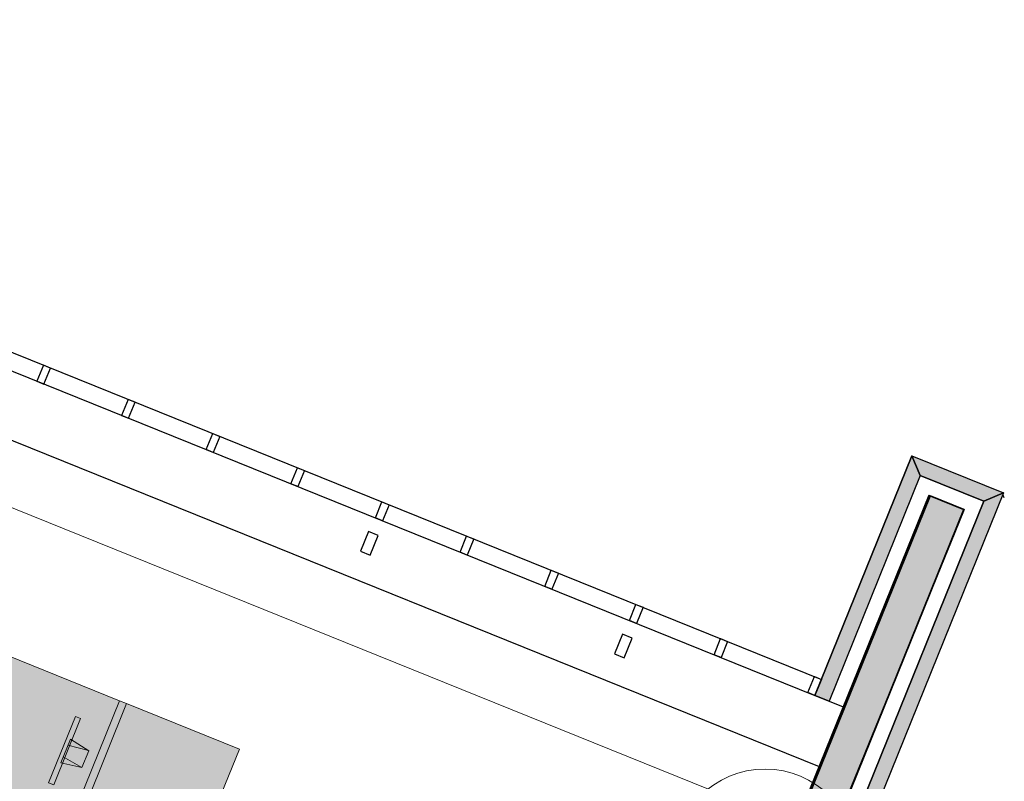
# Model space of a CAD drawing. Header units: millimetres. Extents: x -526411 to -400573, y 47353 to 130199.
# Tile 510 of 543: x -466099 to -459627, y 123476 to 128484. Entities that reach past the tile are written whole.
import ezdxf

# ---------------------------------------------------------------- set-up
doc = ezdxf.new("R2010")
doc.units = ezdxf.units.MM
for name, color, linetype, lineweight in [('01_ALGEMEEN', 7, 'Continuous', 18), ('A-FLOR', 192, 'Continuous', 18), ('I-FURN', 30, 'Continuous', 18), ('I-FURN-IDEN', 211, 'Continuous', 18), ('m-pg-03_AI_dwg', 8, 'Continuous', 18)]:
    doc.layers.add(name, color=color, linetype=linetype, lineweight=lineweight)

# ---------------------------------------------------------------- blocks, each defined once
blk = doc.blocks.new('80_KA_PT6_projecttafel 6P - Type 1-256283-3e Verdieping - Percelen telling LI')
at = {"layer": 'I-FURN'}
for points in [[(700, 1000), (4400, 1000), (4400, 1800), (700, 1800), (700, 1476.8)], [(700, 950), (4400, 950), (4400, 1000), (700, 1000)], [(700, 150), (4400, 150), (4400, 950), (700, 950)]]:
    blk.add_hatch(color=122, dxfattribs=at).paths.add_polyline_path(points, flags=0)
for p, q in [((4400, 1800), (700, 1800)), ((700, 1800), (700, 1000)), ((4400, 1000), (4400, 1800)), ((1285, 1192.9), (1285, 1230)), ((1754.9, 1230), (1285, 1230)), ((1754.9, 1192.9), (1754.9, 1230)), ((2445, 1192.9), (2445, 1230)), ((2914.9, 1230), (2445, 1230)), ((2914.9, 1192.9), (2914.9, 1230)), ((3725, 1192.9), (3725, 1230)), ((4194.9, 1230), (3725, 1230)), ((4194.9, 1192.9), (4194.9, 1230)), ((1285, 1192.9), (1754.9, 1192.9)), ((1435.8, 1204.6), (1604.2, 1204.6)), ((1460.5, 1064.7), (1435.8, 1204.6)), ((1478.4, 1204.6), (1460.5, 1064.7)), ((1561.6, 1204.6), (1579.3, 1066)), ((1604.2, 1204.6), (1579.5, 1064.7)), ((2445, 1192.9), (2914.9, 1192.9)), ((2595.8, 1204.6), (2764.2, 1204.6)), ((2620.5, 1064.7), (2595.8, 1204.6)), ((2638.4, 1204.6), (2620.5, 1064.7)), ((2721.6, 1204.6), (2739.3, 1066)), ((2764.2, 1204.6), (2739.5, 1064.7)), ((3725, 1192.9), (4194.9, 1192.9)), ((3875.8, 1204.6), (4044.2, 1204.6)), ((3900.5, 1064.7), (3875.8, 1204.6)), ((3918.4, 1204.6), (3900.5, 1064.7)), ((4001.6, 1204.6), (4019.3, 1066)), ((4044.2, 1204.6), (4019.5, 1064.7)), ((1579.5, 1064.7), (1460.5, 1064.7)), ((2739.5, 1064.7), (2620.5, 1064.7)), ((4019.5, 1064.7), (3900.5, 1064.7)), ((700, 1000), (4400, 1000)), ((4400, 1000), (700, 1000)), ((700, 1000), (700, 950)), ((4400, 950), (4400, 1000)), ((4400, 950), (700, 950)), ((700, 950), (700, 150)), ((700, 950), (4400, 950)), ((4400, 150), (4400, 950)), ((995.8, 722.7), (1020.5, 862.6)), ((1020.5, 862.6), (1139.5, 862.6)), ((1038.4, 722.7), (1020.7, 861.3)), ((1121.6, 722.7), (1139.5, 862.6)), ((1139.5, 862.6), (1164.2, 722.7)), ((2235.8, 722.7), (2260.5, 862.6)), ((2260.5, 862.6), (2379.5, 862.6)), ((2278.4, 722.7), (2260.7, 861.3)), ((2361.6, 722.7), (2379.5, 862.6)), ((2379.5, 862.6), (2404.2, 722.7)), ((3375.8, 722.7), (3400.5, 862.6)), ((3400.5, 862.6), (3519.5, 862.6)), ((3418.4, 722.7), (3400.7, 861.3)), ((3501.6, 722.7), (3519.5, 862.6)), ((3519.5, 862.6), (3544.2, 722.7)), ((845.1, 734.4), (845.1, 697.3)), ((1315, 734.4), (845.1, 734.4)), ((1164.2, 722.7), (995.8, 722.7)), ((1315, 734.4), (1315, 697.3)), ((2085.1, 734.4), (2085.1, 697.3)), ((2555, 734.4), (2085.1, 734.4)), ((2404.2, 722.7), (2235.8, 722.7)), ((2555, 734.4), (2555, 697.3)), ((3225, 734.4), (3225, 697.3)), ((3694.9, 734.4), (3225, 734.4)), ((3544.2, 722.7), (3375.8, 722.7)), ((3694.9, 734.4), (3694.9, 697.3)), ((845.1, 697.3), (1315, 697.3)), ((2085.1, 697.3), (2555, 697.3)), ((3225, 697.3), (3694.9, 697.3)), ((700, 150), (4400, 150))]:
    blk.add_line(p, q, dxfattribs=at)
blk = doc.blocks.new('m-pg-03_AI_dwg_block 368-639336-3e Verdieping - Percelen telling LI')
at = {"layer": '01_ALGEMEEN', "color": 253, "lineweight": 25}
blk.add_line((-258.45, 1936.63), (225.04, 1741.28), dxfattribs=at)
blk = doc.blocks.new('m-pg-03_AI_dwg_block 369-639337-3e Verdieping - Percelen telling LI')
at = {"layer": '01_ALGEMEEN', "color": 253, "lineweight": 25}
for p, q in [((-260.37, 1931.86), (223.12, 1736.52)), ((223.12, 1736.52), (227.3, 1734.83)), ((227.3, 1734.83), (231.48, 1733.14))]:
    blk.add_line(p, q, dxfattribs=at)
blk = doc.blocks.new('m-pg-03_AI_dwg_block 372-639340-3e Verdieping - Percelen telling LI')
at = {"layer": '01_ALGEMEEN', "color": 253, "lineweight": 25}
blk.add_line((256.79, 1795.78), (150.32, 1533.01), dxfattribs=at)
blk = doc.blocks.new('m-pg-03_AI_dwg_block 373-639341-3e Verdieping - Percelen telling LI')
at = {"layer": '01_ALGEMEEN', "color": 253, "lineweight": 25}
blk.add_line((278.96, 1796.53), (-133.46, 775.76), dxfattribs=at)
blk = doc.blocks.new('m-pg-03_AI_dwg_block 374-639342-3e Verdieping - Percelen telling LI')
at = {"layer": '01_ALGEMEEN', "color": 253, "lineweight": 25}
blk.add_line((273.1, 1794.05), (-138.32, 775.76), dxfattribs=at)
blk = doc.blocks.new('m-pg-03_AI_dwg_block 375-639343-3e Verdieping - Percelen telling LI')
at = {"layer": '01_ALGEMEEN', "color": 253, "lineweight": 25}
for p, q in [((267.24, 1791.56), (264.48, 1784.79)), ((264.48, 1784.79), (160.34, 1528.97))]:
    blk.add_line(p, q, dxfattribs=at)
blk = doc.blocks.new('m-pg-03_AI_dwg_block 657-639625-3e Verdieping - Percelen telling LI')
at = {"layer": '01_ALGEMEEN', "color": 253, "lineweight": 25, "flags": 128}
blk.add_lwpolyline([(-7.16, 1829.56), (-5.08, 1828.72), (-3.15, 1833.48), (-5.25, 1834.32)], close=True, dxfattribs=at)
blk = doc.blocks.new('m-pg-03_AI_dwg_block 660-639628-3e Verdieping - Percelen telling LI')
at = {"layer": '01_ALGEMEEN', "color": 253, "lineweight": 25, "flags": 128}
blk.add_lwpolyline([(70.09, 1798.35), (68.01, 1799.19), (69.93, 1803.95), (72.02, 1803.11)], close=True, dxfattribs=at)
blk = doc.blocks.new('m-pg-03_AI_dwg_block 661-639629-3e Verdieping - Percelen telling LI')
at = {"layer": '01_ALGEMEEN', "color": 253, "lineweight": 25, "flags": 128}
blk.add_lwpolyline([(45.04, 1808.47), (42.95, 1809.31), (44.87, 1814.07), (46.97, 1813.23)], close=True, dxfattribs=at)
blk = doc.blocks.new('m-pg-03_AI_dwg_block 662-639630-3e Verdieping - Percelen telling LI')
at = {"layer": '01_ALGEMEEN', "color": 253, "lineweight": 25, "flags": 128}
blk.add_lwpolyline([(17.9, 1819.43), (19.98, 1818.6), (21.91, 1823.36), (19.81, 1824.19)], close=True, dxfattribs=at)
blk = doc.blocks.new('m-pg-03_AI_dwg_block 663-639631-3e Verdieping - Percelen telling LI')
at = {"layer": '01_ALGEMEEN', "color": 253, "lineweight": 25, "flags": 128}
blk.add_lwpolyline([(170.32, 1757.86), (168.22, 1758.7), (170.15, 1763.46), (172.24, 1762.62)], close=True, dxfattribs=at)
blk = doc.blocks.new('m-pg-03_AI_dwg_block 664-639632-3e Verdieping - Percelen telling LI')
at = {"layer": '01_ALGEMEEN', "color": 253, "lineweight": 25, "flags": 128}
blk.add_lwpolyline([(195.37, 1747.73), (193.27, 1748.58), (195.2, 1753.34), (197.29, 1752.49)], close=True, dxfattribs=at)
blk = doc.blocks.new('m-pg-03_AI_dwg_block 665-639633-3e Verdieping - Percelen telling LI')
at = {"layer": '01_ALGEMEEN', "color": 253, "lineweight": 25, "flags": 128}
blk.add_lwpolyline([(166.12, 1754.69), (163.76, 1748.85), (166.68, 1747.66), (169.05, 1753.51)], close=True, dxfattribs=at)
blk = doc.blocks.new('m-pg-03_AI_dwg_block 666-639634-3e Verdieping - Percelen telling LI')
at = {"layer": '01_ALGEMEEN', "color": 253, "lineweight": 25, "flags": 128}
blk.add_lwpolyline([(120.2, 1778.1), (118.12, 1778.95), (120.04, 1783.71), (122.12, 1782.86)], close=True, dxfattribs=at)
blk = doc.blocks.new('m-pg-03_AI_dwg_block 667-639635-3e Verdieping - Percelen telling LI')
at = {"layer": '01_ALGEMEEN', "color": 253, "lineweight": 25, "flags": 128}
blk.add_lwpolyline([(90.95, 1785.06), (88.59, 1779.22), (91.51, 1778.04), (93.88, 1783.88)], close=True, dxfattribs=at)
blk = doc.blocks.new('m-pg-03_AI_dwg_block 668-639636-3e Verdieping - Percelen telling LI')
at = {"layer": '01_ALGEMEEN', "color": 253, "lineweight": 25, "flags": 128}
blk.add_lwpolyline([(95.15, 1788.23), (93.06, 1789.07), (94.98, 1793.83), (97.08, 1792.99)], close=True, dxfattribs=at)
blk = doc.blocks.new('m-pg-03_AI_dwg_block 669-639637-3e Verdieping - Percelen telling LI')
at = {"layer": '01_ALGEMEEN', "color": 253, "lineweight": 25, "flags": 128}
blk.add_lwpolyline([(145.26, 1767.98), (143.16, 1768.82), (145.09, 1773.58), (147.18, 1772.74)], close=True, dxfattribs=at)
blk = doc.blocks.new('m-pg-03_AI_dwg_block 670-639638-3e Verdieping - Percelen telling LI')
at = {"layer": '01_ALGEMEEN', "color": 253, "lineweight": 25}
blk.add_line((251.81, 1807.49), (223.13, 1736.51), dxfattribs=at)
blk = doc.blocks.new('m-pg-03_AI_dwg_block 671-639639-3e Verdieping - Percelen telling LI')
at = {"layer": '01_ALGEMEEN', "color": 253, "lineweight": 25}
blk.add_line((254.3, 1801.64), (227.32, 1734.83), dxfattribs=at)
blk = doc.blocks.new('m-pg-03_AI_dwg_block 672-639640-3e Verdieping - Percelen telling LI')
at = {"layer": '01_ALGEMEEN', "color": 253, "lineweight": 25}
blk.add_line((225.05, 1741.27), (223.13, 1736.51), dxfattribs=at)
at = {"layer": '01_ALGEMEEN', "color": 253, "lineweight": 25, "flags": 128}
blk.add_lwpolyline([(223.13, 1736.51), (221.05, 1737.36), (222.97, 1742.12), (225.04, 1741.28)], dxfattribs=at)
blk = doc.blocks.new('m-pg-03_AI_dwg_block 673-639641-3e Verdieping - Percelen telling LI')
at = {"layer": '01_ALGEMEEN', "color": 253, "lineweight": 25}
blk.add_line((256.79, 1795.78), (267.24, 1791.56), dxfattribs=at)
blk = doc.blocks.new('m-pg-03_AI_dwg_block 674-639642-3e Verdieping - Percelen telling LI')
at = {"layer": '01_ALGEMEEN', "color": 253, "lineweight": 25}
blk.add_line((251.81, 1807.5), (278.94, 1796.54), dxfattribs=at)
blk = doc.blocks.new('m-pg-03_AI_dwg_block 675-639643-3e Verdieping - Percelen telling LI')
at = {"layer": '01_ALGEMEEN', "color": 253, "lineweight": 25}
blk.add_line((254.3, 1801.65), (273.09, 1794.05), dxfattribs=at)
blk = doc.blocks.new('m-pg-03_AI_dwg_block 715-639683-3e Verdieping - Percelen telling LI')
at = {"layer": '01_ALGEMEEN', "color": 253, "lineweight": 25}
blk.add_line((279.17, 1795), (278.8, 1795.87), dxfattribs=at)
blk = doc.blocks.new('m-pg-03_AI_dwg_block 1283-640251-3e Verdieping - Percelen telling LI')
at = {"layer": '01_ALGEMEEN', "color": 253, "lineweight": 25}
blk.add_line((-276.27, 1917.77), (224.34, 1715.51), dxfattribs=at)
blk = doc.blocks.new('m-pg-03_AI_dwg_block 1315-640283-3e Verdieping - Percelen telling LI')
at = {"layer": '01_ALGEMEEN', "color": 53, "lineweight": 35}
blk.add_line((160.35, 1528.96), (153.25, 1531.83), dxfattribs=at)
at = {"layer": '01_ALGEMEEN', "color": 53, "lineweight": 35, "flags": 128}
for points in [[(153.25, 1531.83), (150.99, 1532.74), (257.2, 1795.61)], [(257.2, 1795.61), (267.22, 1791.56), (161.01, 1528.69), (160.35, 1528.96)]]:
    blk.add_lwpolyline(points, dxfattribs=at)
blk = doc.blocks.new('m-pg-03_AI_dwg_block 1316-640284-3e Verdieping - Percelen telling LI')
at = {"layer": '01_ALGEMEEN'}
blk.add_hatch(color=10, dxfattribs=at).paths.add_polyline_path([(161.01, 1528.69), (267.22, 1791.56), (257.2, 1795.61), (150.99, 1532.74), (160.35, 1528.96)], flags=0)
at = {"layer": '01_ALGEMEEN', "color": 133}
blk.add_line((160.35, 1528.96), (153.25, 1531.83), dxfattribs=at)
at = {"layer": '01_ALGEMEEN', "color": 133, "flags": 128}
for points in [[(153.25, 1531.83), (150.99, 1532.74), (257.2, 1795.61)], [(257.2, 1795.61), (267.22, 1791.56), (161.01, 1528.69), (160.35, 1528.96)]]:
    blk.add_lwpolyline(points, dxfattribs=at)
blk = doc.blocks.new('m-pg-03_AI_dwg_block 1317-640285-3e Verdieping - Percelen telling LI')
at = {"layer": '01_ALGEMEEN', "color": 133}
blk.add_line((267.22, 1791.56), (161.01, 1528.69), dxfattribs=at)
blk = doc.blocks.new('m-pg-03_AI_dwg_block 1318-640286-3e Verdieping - Percelen telling LI')
at = {"layer": '01_ALGEMEEN', "color": 133}
blk.add_line((150.99, 1532.74), (257.2, 1795.61), dxfattribs=at)
blk = doc.blocks.new('m-pg-03_AI_dwg_block 1319-640287-3e Verdieping - Percelen telling LI')
at = {"layer": '01_ALGEMEEN', "color": 133}
blk.add_line((257.2, 1795.61), (267.22, 1791.56), dxfattribs=at)
blk = doc.blocks.new('m-pg-03_AI_dwg_block 1389-640357-3e Verdieping - Percelen telling LI')
at = {"layer": '01_ALGEMEEN', "color": 253, "lineweight": 25}
for p, q in [((251.8, 1807.5), (254.29, 1801.64)), ((254.29, 1801.64), (227.3, 1734.83))]:
    blk.add_line(p, q, dxfattribs=at)
at = {"layer": '01_ALGEMEEN', "color": 253, "lineweight": 25, "flags": 128}
blk.add_lwpolyline([(227.3, 1734.83), (223.12, 1736.52), (251.8, 1807.5)], dxfattribs=at)
blk = doc.blocks.new('m-pg-03_AI_dwg_block 1390-640358-3e Verdieping - Percelen telling LI')
at = {"layer": '01_ALGEMEEN'}
blk.add_hatch(color=10, dxfattribs=at).paths.add_polyline_path([(227.3, 1734.83), (254.29, 1801.64), (251.8, 1807.5), (223.12, 1736.52)], flags=0)
at = {"layer": '01_ALGEMEEN', "color": 133}
for p, q in [((251.8, 1807.5), (254.29, 1801.64)), ((254.29, 1801.64), (227.3, 1734.83))]:
    blk.add_line(p, q, dxfattribs=at)
at = {"layer": '01_ALGEMEEN', "color": 133, "flags": 128}
blk.add_lwpolyline([(227.3, 1734.83), (223.12, 1736.52), (251.8, 1807.5)], dxfattribs=at)
blk = doc.blocks.new('m-pg-03_AI_dwg_block 1391-640359-3e Verdieping - Percelen telling LI')
at = {"layer": '01_ALGEMEEN', "color": 213, "lineweight": 13}
blk.add_line((223.12, 1736.52), (251.8, 1807.5), dxfattribs=at)
blk = doc.blocks.new('m-pg-03_AI_dwg_block 1392-640360-3e Verdieping - Percelen telling LI')
at = {"layer": '01_ALGEMEEN', "color": 213, "lineweight": 13}
blk.add_line((254.29, 1801.64), (227.3, 1734.83), dxfattribs=at)
blk = doc.blocks.new('m-pg-03_AI_dwg_block 1393-640361-3e Verdieping - Percelen telling LI')
at = {"layer": '01_ALGEMEEN', "color": 213, "lineweight": 13}
blk.add_line((227.3, 1734.83), (223.12, 1736.52), dxfattribs=at)
blk = doc.blocks.new('m-pg-03_AI_dwg_block 1394-640362-3e Verdieping - Percelen telling LI')
at = {"layer": '01_ALGEMEEN', "color": 133}
blk.add_line((223.12, 1736.52), (251.8, 1807.5), dxfattribs=at)
blk = doc.blocks.new('m-pg-03_AI_dwg_block 1395-640363-3e Verdieping - Percelen telling LI')
at = {"layer": '01_ALGEMEEN', "color": 133}
blk.add_line((254.29, 1801.64), (227.3, 1734.83), dxfattribs=at)
blk = doc.blocks.new('m-pg-03_AI_dwg_block 1396-640364-3e Verdieping - Percelen telling LI')
at = {"layer": '01_ALGEMEEN', "color": 133}
blk.add_line((227.3, 1734.83), (223.12, 1736.52), dxfattribs=at)
blk = doc.blocks.new('m-pg-03_AI_dwg_block 1397-640365-3e Verdieping - Percelen telling LI')
at = {"layer": '01_ALGEMEEN', "color": 253, "lineweight": 25}
for p, q in [((273.08, 1794.05), (254.29, 1801.64)), ((278.94, 1796.54), (273.08, 1794.05))]:
    blk.add_line(p, q, dxfattribs=at)
at = {"layer": '01_ALGEMEEN', "color": 253, "lineweight": 25, "flags": 128}
blk.add_lwpolyline([(254.29, 1801.64), (251.8, 1807.5), (278.94, 1796.54)], dxfattribs=at)
blk = doc.blocks.new('m-pg-03_AI_dwg_block 1398-640366-3e Verdieping - Percelen telling LI')
at = {"layer": '01_ALGEMEEN'}
blk.add_hatch(color=10, dxfattribs=at).paths.add_polyline_path([(273.08, 1794.05), (278.94, 1796.54), (251.8, 1807.5), (254.29, 1801.64), (266.92, 1796.54)], flags=0)
at = {"layer": '01_ALGEMEEN', "color": 133}
for p, q in [((273.08, 1794.05), (254.29, 1801.64)), ((278.94, 1796.54), (273.08, 1794.05))]:
    blk.add_line(p, q, dxfattribs=at)
at = {"layer": '01_ALGEMEEN', "color": 133, "flags": 128}
blk.add_lwpolyline([(254.29, 1801.64), (251.8, 1807.5), (278.94, 1796.54)], dxfattribs=at)
blk = doc.blocks.new('m-pg-03_AI_dwg_block 1399-640367-3e Verdieping - Percelen telling LI')
at = {"layer": '01_ALGEMEEN', "color": 213, "lineweight": 13}
blk.add_line((251.8, 1807.5), (278.94, 1796.54), dxfattribs=at)
blk = doc.blocks.new('m-pg-03_AI_dwg_block 1400-640368-3e Verdieping - Percelen telling LI')
at = {"layer": '01_ALGEMEEN', "color": 213, "lineweight": 13}
blk.add_line((273.08, 1794.05), (254.29, 1801.64), dxfattribs=at)
blk = doc.blocks.new('m-pg-03_AI_dwg_block 1401-640369-3e Verdieping - Percelen telling LI')
at = {"layer": '01_ALGEMEEN', "color": 133}
blk.add_line((251.8, 1807.5), (278.94, 1796.54), dxfattribs=at)
blk = doc.blocks.new('m-pg-03_AI_dwg_block 1402-640370-3e Verdieping - Percelen telling LI')
at = {"layer": '01_ALGEMEEN', "color": 133}
blk.add_line((273.08, 1794.05), (254.29, 1801.64), dxfattribs=at)
blk = doc.blocks.new('m-pg-03_AI_dwg_block 1403-640371-3e Verdieping - Percelen telling LI')
at = {"layer": '01_ALGEMEEN', "color": 253, "lineweight": 25}
blk.add_line((-138.32, 775.76), (273.08, 1794.05), dxfattribs=at)
at = {"layer": '01_ALGEMEEN', "color": 253, "lineweight": 25, "flags": 128}
blk.add_lwpolyline([(273.08, 1794.05), (278.94, 1796.54), (-133.46, 775.76)], dxfattribs=at)
blk = doc.blocks.new('m-pg-03_AI_dwg_block 1404-640372-3e Verdieping - Percelen telling LI')
at = {"layer": '01_ALGEMEEN'}
blk.add_hatch(color=10, dxfattribs=at).paths.add_polyline_path([(-169.23, 687.24), (278.94, 1796.54), (273.08, 1794.05), (-171.71, 693.1)], flags=0)
at = {"layer": '01_ALGEMEEN', "color": 133}
blk.add_line((-138.32, 775.76), (273.08, 1794.05), dxfattribs=at)
at = {"layer": '01_ALGEMEEN', "color": 133, "flags": 128}
blk.add_lwpolyline([(273.08, 1794.05), (278.94, 1796.54), (-133.46, 775.76)], dxfattribs=at)
blk = doc.blocks.new('m-pg-03_AI_dwg_block 1405-640373-3e Verdieping - Percelen telling LI')
at = {"layer": '01_ALGEMEEN', "color": 213, "lineweight": 13}
blk.add_line((278.94, 1796.54), (-133.46, 775.76), dxfattribs=at)
blk = doc.blocks.new('m-pg-03_AI_dwg_block 1406-640374-3e Verdieping - Percelen telling LI')
at = {"layer": '01_ALGEMEEN', "color": 213, "lineweight": 13}
blk.add_line((-138.32, 775.76), (273.08, 1794.05), dxfattribs=at)
blk = doc.blocks.new('m-pg-03_AI_dwg_block 1407-640375-3e Verdieping - Percelen telling LI')
at = {"layer": '01_ALGEMEEN', "color": 133}
blk.add_line((278.94, 1796.54), (-133.46, 775.76), dxfattribs=at)
blk = doc.blocks.new('m-pg-03_AI_dwg_block 1408-640376-3e Verdieping - Percelen telling LI')
at = {"layer": '01_ALGEMEEN', "color": 133}
blk.add_line((-138.32, 775.76), (273.08, 1794.05), dxfattribs=at)
blk = doc.blocks.new('m-pg-03_AI_dwg_block 2-641149-3e Verdieping - Percelen telling LI')
for name in ['m-pg-03_AI_dwg_block 369-639337-3e Verdieping - Percelen telling LI', 'm-pg-03_AI_dwg_block 368-639336-3e Verdieping - Percelen telling LI', 'm-pg-03_AI_dwg_block 1283-640251-3e Verdieping - Percelen telling LI', 'm-pg-03_AI_dwg_block 657-639625-3e Verdieping - Percelen telling LI', 'm-pg-03_AI_dwg_block 662-639630-3e Verdieping - Percelen telling LI', 'm-pg-03_AI_dwg_block 661-639629-3e Verdieping - Percelen telling LI', 'm-pg-03_AI_dwg_block 1389-640357-3e Verdieping - Percelen telling LI', 'm-pg-03_AI_dwg_block 1390-640358-3e Verdieping - Percelen telling LI', 'm-pg-03_AI_dwg_block 1391-640359-3e Verdieping - Percelen telling LI', 'm-pg-03_AI_dwg_block 1394-640362-3e Verdieping - Percelen telling LI', 'm-pg-03_AI_dwg_block 670-639638-3e Verdieping - Percelen telling LI', 'm-pg-03_AI_dwg_block 1397-640365-3e Verdieping - Percelen telling LI', 'm-pg-03_AI_dwg_block 1398-640366-3e Verdieping - Percelen telling LI', 'm-pg-03_AI_dwg_block 1399-640367-3e Verdieping - Percelen telling LI', 'm-pg-03_AI_dwg_block 1401-640369-3e Verdieping - Percelen telling LI', 'm-pg-03_AI_dwg_block 674-639642-3e Verdieping - Percelen telling LI', 'm-pg-03_AI_dwg_block 660-639628-3e Verdieping - Percelen telling LI', 'm-pg-03_AI_dwg_block 1392-640360-3e Verdieping - Percelen telling LI', 'm-pg-03_AI_dwg_block 1395-640363-3e Verdieping - Percelen telling LI', 'm-pg-03_AI_dwg_block 671-639639-3e Verdieping - Percelen telling LI', 'm-pg-03_AI_dwg_block 1400-640368-3e Verdieping - Percelen telling LI', 'm-pg-03_AI_dwg_block 1402-640370-3e Verdieping - Percelen telling LI', 'm-pg-03_AI_dwg_block 675-639643-3e Verdieping - Percelen telling LI', 'm-pg-03_AI_dwg_block 1403-640371-3e Verdieping - Percelen telling LI', 'm-pg-03_AI_dwg_block 1404-640372-3e Verdieping - Percelen telling LI', 'm-pg-03_AI_dwg_block 1405-640373-3e Verdieping - Percelen telling LI', 'm-pg-03_AI_dwg_block 1407-640375-3e Verdieping - Percelen telling LI', 'm-pg-03_AI_dwg_block 373-639341-3e Verdieping - Percelen telling LI', 'm-pg-03_AI_dwg_block 372-639340-3e Verdieping - Percelen telling LI', 'm-pg-03_AI_dwg_block 1315-640283-3e Verdieping - Percelen telling LI', 'm-pg-03_AI_dwg_block 1316-640284-3e Verdieping - Percelen telling LI', 'm-pg-03_AI_dwg_block 1318-640286-3e Verdieping - Percelen telling LI', 'm-pg-03_AI_dwg_block 673-639641-3e Verdieping - Percelen telling LI', 'm-pg-03_AI_dwg_block 1319-640287-3e Verdieping - Percelen telling LI', 'm-pg-03_AI_dwg_block 715-639683-3e Verdieping - Percelen telling LI', 'm-pg-03_AI_dwg_block 374-639342-3e Verdieping - Percelen telling LI', 'm-pg-03_AI_dwg_block 1406-640374-3e Verdieping - Percelen telling LI', 'm-pg-03_AI_dwg_block 1408-640376-3e Verdieping - Percelen telling LI', 'm-pg-03_AI_dwg_block 668-639636-3e Verdieping - Percelen telling LI', 'm-pg-03_AI_dwg_block 375-639343-3e Verdieping - Percelen telling LI', 'm-pg-03_AI_dwg_block 1317-640285-3e Verdieping - Percelen telling LI', 'm-pg-03_AI_dwg_block 667-639635-3e Verdieping - Percelen telling LI', 'm-pg-03_AI_dwg_block 666-639634-3e Verdieping - Percelen telling LI', 'm-pg-03_AI_dwg_block 669-639637-3e Verdieping - Percelen telling LI', 'm-pg-03_AI_dwg_block 663-639631-3e Verdieping - Percelen telling LI', 'm-pg-03_AI_dwg_block 665-639633-3e Verdieping - Percelen telling LI', 'm-pg-03_AI_dwg_block 664-639632-3e Verdieping - Percelen telling LI', 'm-pg-03_AI_dwg_block 672-639640-3e Verdieping - Percelen telling LI', 'm-pg-03_AI_dwg_block 1393-640361-3e Verdieping - Percelen telling LI', 'm-pg-03_AI_dwg_block 1396-640364-3e Verdieping - Percelen telling LI']:
    blk.add_blockref(name, (0, 0))
blk = doc.blocks.new('m-pg-03_AI_dwg-638970-3e Verdieping - Percelen telling LI')
blk.add_blockref('m-pg-03_AI_dwg_block 2-641149-3e Verdieping - Percelen telling LI', (0, 0))
blk = doc.blocks.new('00_KU_meubel_tag - 00_KU_meubel_tag-3198169-3e Verdieping - Percelen telling LI')
at = {"layer": 'I-FURN-IDEN'}
blk.add_circle((0, 0), 3, dxfattribs=at)
for start, end in [(360, 180), (180, 360)]:
    blk.add_arc((0, 0), 3, start, end, dxfattribs=at)

msp = doc.modelspace()

# ---------------------------------------------------------------- linework, layer by layer
at = {"layer": 'A-FLOR'}
msp.add_line((-460766.3, 123100.1), (-472409, 127805.4), dxfattribs=at)

# ---------------------------------------------------------------- block references
at = {"layer": 'I-FURN', "rotation": 67.99999999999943}
msp.add_blockref('80_KA_PT6_projecttafel 6P - Type 1-256283-3e Verdieping - Percelen telling LI', (-466163.5, 119551.9), dxfattribs=at)
at = {"layer": 'I-FURN-IDEN', "xscale": 199.9999999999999, "yscale": 199.9999999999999, "zscale": 199.9999999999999}
msp.add_blockref('00_KU_meubel_tag - 00_KU_meubel_tag-3198169-3e Verdieping - Percelen telling LI', (-461199.8, 122956.2), dxfattribs=at)
at = {"layer": 'm-pg-03_AI_dwg', "color": 133, "xscale": 22.2068924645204, "yscale": 22.2068924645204, "zscale": 22.2068924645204}
msp.add_blockref('m-pg-03_AI_dwg-638970-3e Verdieping - Percelen telling LI', (-465826.5, 85478), dxfattribs=at)

doc.saveas('drawing.dxf')
